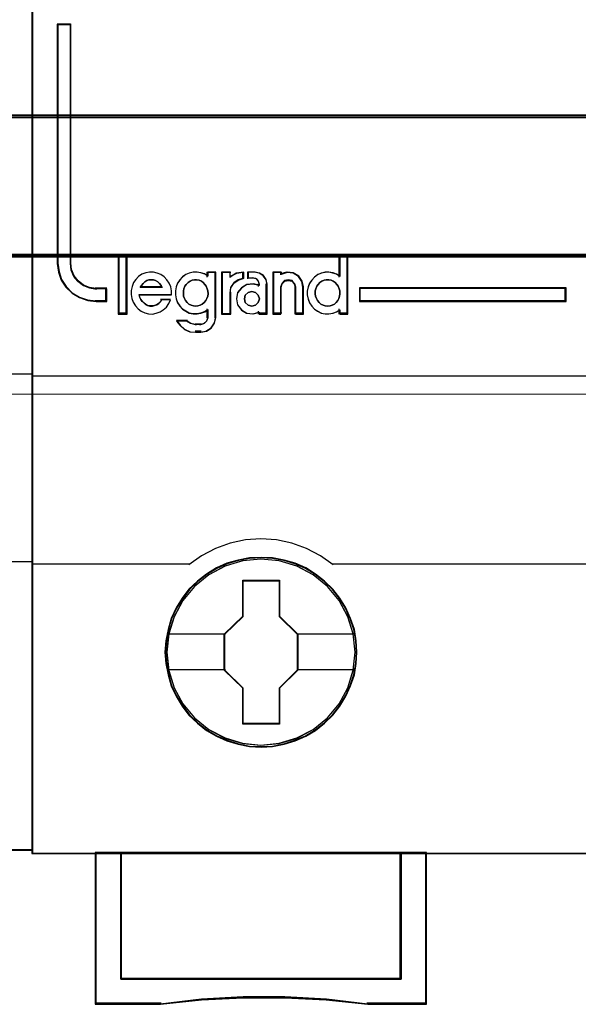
# Model space of a CAD drawing. Header units: millimetres. Extents: x -1290 to 1795, y -4192 to -1311.
# Tile 1038 of 1056: x 1479.51 to 1483.91, y -1929.76 to -1922.01. Entities that reach past the tile are written whole.
import ezdxf

# ---------------------------------------------------------------- set-up
doc = ezdxf.new("R2010")
doc.units = ezdxf.units.MM
doc.layers.add('30', color=7, linetype='Continuous')
doc.layers.add('45', color=7, linetype='Continuous')
doc.layers.add('Aparatura', color=7, linetype='Continuous', lineweight=13)

# ---------------------------------------------------------------- blocks, each defined once
blk = doc.blocks.new('*U165')
at = {"layer": '45', "color": 7}
blk.add_lwpolyline([(243.561703, -533.64471), (225.588724, -533.64471), (225.588724, -615.375223), (243.561703, -615.375223), (243.561703, -533.64471)], close=True, dxfattribs=at)
at = {"layer": '45', "color": 139}
blk.add_lwpolyline([(243.561703, -533.64471), (225.588724, -533.64471), (225.588724, -615.375223), (243.561703, -615.375223), (243.561703, -533.64471)], close=True, dxfattribs=at)
at = {"layer": '45', "color": 59}
blk.add_lwpolyline([(243.542009, -533.664461), (225.606627, -533.664461), (225.606627, -615.357268), (243.542009, -615.357268), (243.542009, -533.664461)], close=True, dxfattribs=at)
at = {"layer": '45', "color": 139}
for points in [[(225.588724, -596.639329), (243.561703, -596.639329)], [(237.379743, -604.01698), (243.561703, -604.01698)]]:
    blk.add_lwpolyline(points, dxfattribs=at)
blk = doc.blocks.new('*U166')
at = {"layer": '45', "color": 7}
for points in [[(315.552086, -533.484912), (243.531267, -533.484912), (243.531267, -615.513475), (315.552086, -615.513475), (315.552086, -533.484912)], [(246.474546, -593.788097), (246.474546, -593.296821), (246.058774, -593.296821), (245.796781, -593.252661), (245.55757, -593.158822), (245.34114, -592.993223), (245.181666, -592.800024), (245.073452, -592.551626), (245.044974, -592.292188), (245.044974, -582.875135), (244.526683, -582.875135), (244.526683, -592.292188), (244.577943, -592.634425), (244.680462, -592.943543), (244.862718, -593.219541), (245.107625, -593.462419), (245.403791, -593.633538), (245.728435, -593.749457), (246.058774, -593.788097), (246.474546, -593.788097)], [(247.253334, -594.262105), (247.253334, -591.956702), (246.952561, -591.956702), (246.952561, -594.262105), (247.253334, -594.262105)], [(264.565686, -593.254838), (256.425121, -593.254838), (256.425121, -593.788097), (264.565686, -593.788097), (264.565686, -593.254838)], [(256.323073, -607.591792), (256.300682, -607.143854), (256.227912, -606.695916), (256.071175, -606.264569), (255.892048, -605.849811), (255.656944, -605.462705), (255.377058, -605.114309), (255.05239, -604.793563), (254.688538, -604.517058), (254.313491, -604.273734), (253.888064, -604.091241), (253.45704, -603.964049), (253.003625, -603.881097), (252.550209, -603.858977), (252.096794, -603.881097), (251.654574, -603.964049), (251.206756, -604.091241), (250.792525, -604.273734), (250.406282, -604.517058), (250.048028, -604.793563), (249.712165, -605.114309), (249.449072, -605.462705), (249.202773, -605.849811), (249.006852, -606.264569), (248.8893, -606.695916), (248.799737, -607.143854), (248.76615, -607.591792), (248.799737, -608.03973), (248.8893, -608.476607), (249.006852, -608.907955), (249.202773, -609.317182), (249.449072, -609.709819), (249.712165, -610.069275), (250.048028, -610.38449), (250.406282, -610.666525), (250.792525, -610.893259), (251.206756, -611.075752), (251.654574, -611.214005), (252.096794, -611.302486), (252.550209, -611.324607), (253.003625, -611.302486), (253.45704, -611.214005), (253.888064, -611.075752), (254.313491, -610.893259), (254.688538, -610.666525), (255.05239, -610.38449), (255.377058, -610.069275), (255.656944, -609.709819), (255.892048, -609.317182), (256.071175, -608.907955), (256.227912, -608.476607), (256.300682, -608.03973), (256.323073, -607.591792)], [(256.323073, -607.591792), (256.300682, -607.143854), (256.227912, -606.695916), (256.071175, -606.264569), (255.892048, -605.849811), (255.656944, -605.462705), (255.377058, -605.114309), (255.05239, -604.793563), (254.688538, -604.517058), (254.313491, -604.273734), (253.888064, -604.091241), (253.45704, -603.964049), (253.003625, -603.881097), (252.550209, -603.858977), (252.096794, -603.881097), (251.654574, -603.964049), (251.206756, -604.091241), (250.792525, -604.273734), (250.406282, -604.517058), (250.048028, -604.793563), (249.712165, -605.114309), (249.449072, -605.462705), (249.202773, -605.849811), (249.006852, -606.264569), (248.8893, -606.695916), (248.799737, -607.143854), (248.76615, -607.591792), (248.799737, -608.03973), (248.8893, -608.476607), (249.006852, -608.907955), (249.202773, -609.317182), (249.449072, -609.709819), (249.712165, -610.069275), (250.048028, -610.38449), (250.406282, -610.666525), (250.792525, -610.893259), (251.206756, -611.075752), (251.654574, -611.214005), (252.096794, -611.302486), (252.550209, -611.324607), (253.003625, -611.302486), (253.45704, -611.214005), (253.888064, -611.075752), (254.313491, -610.893259), (254.688538, -610.666525), (255.05239, -610.38449), (255.377058, -610.069275), (255.656944, -609.709819), (255.892048, -609.317182), (256.071175, -608.907955), (256.227912, -608.476607), (256.300682, -608.03973), (256.323073, -607.591792)], [(256.303379, -607.591792), (256.28111, -607.146439), (256.208737, -606.701087), (256.052854, -606.272229), (255.874703, -605.859866), (255.64088, -605.474994), (255.362519, -605.128609), (255.039621, -604.809715), (254.677751, -604.534806), (254.304748, -604.292886), (253.881639, -604.111446), (253.452963, -603.984988), (253.002019, -603.902515), (252.551074, -603.880523), (252.100129, -603.902515), (251.660319, -603.984988), (251.214942, -604.111446), (250.802967, -604.292886), (250.418829, -604.534806), (250.062527, -604.809715), (249.728494, -605.128609), (249.466835, -605.474994), (249.221877, -605.859866), (249.027025, -606.272229), (248.910113, -606.701087), (248.821038, -607.146439), (248.787634, -607.591792), (248.821038, -608.037144), (248.910113, -608.4715), (249.027025, -608.900358), (249.221877, -609.307223), (249.466835, -609.697593), (249.728494, -610.054975), (250.062527, -610.368371), (250.418829, -610.648778), (250.802967, -610.874203), (251.214942, -611.055643), (251.660319, -611.193097), (252.100129, -611.281068), (252.551074, -611.303061), (253.002019, -611.281068), (253.452963, -611.193097), (253.881639, -611.055643), (254.304748, -610.874203), (254.677751, -610.648778), (255.039621, -610.368371), (255.362519, -610.054975), (255.64088, -609.697593), (255.874703, -609.307223), (256.052854, -608.900358), (256.208737, -608.4715), (256.28111, -608.037144), (256.303379, -607.591792)], [(251.838892, -604.754924), (253.279816, -604.754924), (253.279816, -606.173435), (253.997453, -606.87715), (253.997453, -608.295661), (253.279816, -609.010457), (253.279816, -610.417886), (251.838892, -610.417886), (251.838892, -609.010457), (251.104303, -608.295661), (251.104303, -606.87715), (251.838892, -606.173435), (251.838892, -604.754924)], [(251.838892, -604.754924), (253.279816, -604.754924), (253.279816, -604.754924), (253.279816, -606.173435), (253.279816, -606.173435), (253.997453, -606.87715), (253.997453, -606.87715), (253.997453, -608.295661), (253.997453, -608.295661), (253.279816, -609.010457), (253.279816, -609.010457), (253.279816, -610.417886), (253.279816, -610.417886), (251.838892, -610.417886), (251.838892, -610.417886), (251.838892, -609.010457), (251.838892, -609.010457), (251.104303, -608.295661), (251.104303, -608.295661), (251.104303, -606.87715), (251.104303, -606.87715), (251.838892, -606.173435), (251.838892, -606.173435), (251.838892, -604.754924), (251.838892, -604.754924)], [(251.849466, -604.77647), (253.26899, -604.77647), (253.26899, -606.184187), (253.975969, -606.882547), (253.975969, -608.290264), (253.26899, -608.999621), (253.26899, -610.396341), (251.849466, -610.396341), (251.849466, -608.999621), (251.125786, -608.290264), (251.125786, -606.882547), (251.849466, -606.184187), (251.849466, -604.77647)], [(258.068089, -620.454479), (247.028508, -620.454479), (247.028508, -615.470383), (246.023387, -615.470383), (246.023387, -621.44576), (248.586446, -621.44576), (250.211392, -621.274086), (251.841922, -621.191017), (253.48362, -621.191017), (255.119734, -621.274086), (256.750264, -621.44576), (259.067627, -621.44576), (259.067627, -615.470383), (258.068089, -615.470383), (258.068089, -620.454479)], [(258.070421, -615.470383), (247.025964, -615.470383), (247.025964, -620.461834), (258.070421, -620.461834), (258.070421, -615.470383)]]:
    blk.add_lwpolyline(points, close=True, dxfattribs=at)
at = {"layer": '45', "color": 139}
for points in [[(315.552086, -533.484912), (243.531267, -533.484912), (243.531267, -615.513475), (315.552086, -615.513475), (315.552086, -533.484912)], [(249.974388, -593.974828), (250.067528, -593.963341), (250.154846, -593.934623), (250.230521, -593.888674), (250.306197, -593.825495), (250.376052, -593.750828), (250.4168, -593.676162), (250.451727, -593.578521), (250.46337, -593.480881), (250.451727, -593.371753), (250.428442, -593.285599), (250.393515, -593.187959), (250.341124, -593.113292), (250.277091, -593.038626), (250.201415, -592.986934), (250.114097, -592.952472), (250.015137, -592.935241), (249.927819, -592.935241), (249.840501, -592.952472), (249.753183, -592.986934), (249.677507, -593.038626), (249.601831, -593.113292), (249.54944, -593.187959), (249.514513, -593.285599), (249.491228, -593.371753), (249.491228, -593.480881), (249.502871, -593.578521), (249.537798, -593.676162), (249.578546, -593.750828), (249.636758, -593.825495), (249.712434, -593.888674), (249.799752, -593.934623), (249.88707, -593.963341), (249.974388, -593.974828)], [(255.177946, -593.974828), (255.265264, -593.963341), (255.352582, -593.934623), (255.4399, -593.888674), (255.503934, -593.825495), (255.567967, -593.750828), (255.608715, -593.676162), (255.643643, -593.578521), (255.655285, -593.480881), (255.655285, -593.371753), (255.632, -593.285599), (255.591252, -593.187959), (255.53304, -593.113292), (255.469006, -593.038626), (255.393331, -592.986934), (255.306013, -592.952472), (255.218695, -592.935241), (255.119734, -592.935241), (255.032416, -592.952472), (254.945098, -592.986934), (254.869422, -593.038626), (254.805389, -593.113292), (254.752998, -593.187959), (254.706428, -593.285599), (254.683144, -593.371753), (254.683144, -593.480881), (254.694786, -593.578521), (254.729713, -593.676162), (254.770462, -593.750828), (254.840316, -593.825495), (254.904349, -593.888674), (254.991668, -593.934623), (255.078986, -593.963341), (255.177946, -593.974828)], [(252.484636, -593.683681), (252.436407, -593.541079), (252.333921, -593.428186), (252.189234, -593.398477), (252.044547, -593.428186), (251.930004, -593.541079), (251.893832, -593.683681), (251.930004, -593.832225), (252.044547, -593.933235), (252.189234, -593.974828), (252.333921, -593.933235), (252.436407, -593.832225), (252.484636, -593.683681)], [(256.25146, -607.586333), (256.178682, -606.867393), (255.971546, -606.187164), (255.624452, -605.551178), (255.165392, -604.998147), (254.605563, -604.544661), (253.96176, -604.207312), (253.267572, -603.99716), (252.545393, -603.930796), (251.823214, -603.99716), (251.134624, -604.207312), (250.490821, -604.544661), (249.925394, -604.998147), (249.466334, -605.551178), (249.124839, -606.187164), (248.912104, -606.867393), (248.844924, -607.586333), (248.912104, -608.299744), (249.124839, -608.991033), (249.466334, -609.615958), (249.925394, -610.17452), (250.490821, -610.628006), (251.134624, -610.965355), (251.823214, -611.175507), (252.545393, -611.247401), (253.267572, -611.175507), (253.96176, -610.965355), (254.605563, -610.628006), (255.165392, -610.17452), (255.624452, -609.615958), (255.971546, -608.991033), (256.178682, -608.299744), (256.25146, -607.586333)], [(256.25146, -607.591792), (256.178682, -606.872865), (255.971546, -606.19265), (255.63005, -605.556676), (255.165392, -604.998126), (254.605563, -604.544649), (253.967358, -604.207307), (253.267572, -603.997159), (252.545393, -603.930796), (251.828812, -603.997159), (251.129026, -604.207307), (250.490821, -604.544649), (249.930992, -604.998126), (249.466334, -605.556676), (249.124839, -606.19265), (248.917702, -606.872865), (248.844924, -607.591792), (248.917702, -608.305188), (249.124839, -608.990934), (249.466334, -609.621377), (249.930992, -610.174397), (250.490821, -610.627874), (251.129026, -610.970747), (251.828812, -611.180895), (252.545393, -611.252787), (253.267572, -611.180895), (253.967358, -610.970747), (254.605563, -610.627874), (255.165392, -610.174397), (255.63005, -609.621377), (255.971546, -608.990934), (256.178682, -608.305188), (256.25146, -607.591792)]]:
    blk.add_lwpolyline(points, close=True, dxfattribs=at)
at = {"layer": '45', "color": 59}
for points in [[(315.530602, -533.506458), (243.550961, -533.506458), (243.550961, -615.493725), (315.530602, -615.493725), (315.530602, -533.506458)], [(247.274817, -594.281856), (247.274817, -591.935156), (246.931077, -591.935156), (246.931077, -594.281856), (247.274817, -594.281856)], [(254.457391, -593.077702), (254.405933, -593.22332), (254.371629, -593.380141), (254.371629, -593.536961), (254.405933, -593.693781), (254.457391, -593.845), (254.543153, -593.968216), (254.651784, -594.085831), (254.777568, -594.175442), (254.920505, -594.242651), (255.069159, -594.270654), (255.217813, -594.270654), (255.377902, -594.253852), (255.515121, -594.197845), (255.646622, -594.113834), (255.646622, -594.281856), (255.9668, -594.281856), (255.9668, -591.935156), (255.646622, -591.935156), (255.646622, -592.803267), (255.515121, -592.719256), (255.377902, -592.66885), (255.217813, -592.640846), (255.069159, -592.646447), (254.920505, -592.680051), (254.777568, -592.741659), (254.651784, -592.836871), (254.543153, -592.954486), (254.457391, -593.077702)], [(247.442023, -593.356268), (247.430575, -593.514295), (247.464918, -593.672322), (247.516433, -593.819062), (247.602291, -593.954514), (247.711045, -594.073034), (247.825522, -594.168979), (247.974343, -594.231061), (248.123164, -594.270568), (248.277709, -594.281856), (248.426529, -594.253637), (248.57535, -594.197198), (248.701276, -594.112541), (248.821477, -594.010952), (248.918783, -593.869856), (248.981745, -593.723117), (248.626865, -593.723117), (248.57535, -593.807774), (248.512388, -593.869856), (248.437977, -593.915007), (248.352119, -593.943226), (248.266261, -593.965801), (248.168955, -593.965801), (248.083097, -593.943226), (248.008686, -593.903719), (247.934276, -593.847281), (247.871313, -593.785199), (247.814075, -593.711829), (247.774008, -593.627171), (247.751112, -593.531226), (249.027537, -593.531226), (249.027537, -593.373199), (248.993193, -593.215172), (248.930231, -593.068432), (248.844372, -592.93298), (248.735619, -592.81446), (248.609694, -592.729802), (248.466597, -592.66772), (248.317776, -592.633857), (248.157507, -592.628213), (248.008686, -592.656432), (247.859866, -592.718515), (247.728217, -592.803172), (247.625187, -592.921693), (247.527881, -593.045857), (247.470642, -593.192596), (247.442023, -593.356268)], [(249.212266, -593.210425), (249.177923, -593.367174), (249.177923, -593.523924), (249.212266, -593.680673), (249.263781, -593.831824), (249.349639, -593.954984), (249.458393, -594.072546), (249.584318, -594.162117), (249.721691, -594.229295), (249.876236, -594.257286), (250.025057, -594.257286), (250.173878, -594.240492), (250.322698, -594.18451), (250.454347, -594.100537), (250.454347, -594.425232), (250.408556, -594.565187), (250.311251, -594.654758), (250.173878, -594.699543), (249.973542, -594.699543), (249.77893, -594.654758), (249.618662, -594.565187), (249.223714, -594.565187), (249.361087, -594.738731), (249.532803, -594.884284), (249.744587, -594.979453), (249.973542, -595.001846), (250.173878, -595.001846), (250.397109, -594.962658), (250.591721, -594.8339), (250.717646, -594.643561), (250.774885, -594.425232), (250.774885, -592.628213), (250.454347, -592.628213), (250.454347, -592.790561), (250.322698, -592.706588), (250.173878, -592.656204), (250.025057, -592.628213), (249.876236, -592.633812), (249.721691, -592.667401), (249.584318, -592.728981), (249.458393, -592.82415), (249.349639, -592.941712), (249.263781, -593.064872), (249.212266, -593.210425)], [(250.998674, -592.628213), (250.998674, -594.281856), (251.333088, -594.281856), (251.333088, -593.446569), (251.362423, -593.237747), (251.485628, -593.057144), (251.661635, -592.93298), (251.866977, -592.870898), (251.866977, -592.628213), (251.585365, -592.66772), (251.333088, -592.803172), (251.333088, -592.628213), (250.998674, -592.628213)], [(251.020158, -592.649759), (251.020158, -594.262105), (251.338024, -594.262105), (251.338024, -593.447678), (251.365906, -593.244071), (251.483015, -593.067979), (251.650313, -592.946915), (251.845493, -592.886383), (251.845493, -592.649759), (251.577817, -592.688279), (251.338024, -592.820349), (251.338024, -592.649759), (251.020158, -592.649759)], [(251.778976, -593.260322), (251.62859, -593.446569), (251.582317, -593.689254), (251.62859, -593.926294), (251.778976, -594.123828), (251.98142, -594.253637), (252.230136, -594.270568), (252.473068, -594.208486), (252.473068, -594.281856), (252.785409, -594.281856), (252.785409, -593.102295), (252.750704, -592.921693), (252.640807, -592.763665), (252.49042, -592.66772), (252.305329, -592.628213), (252.039261, -592.628213), (252.039261, -592.85961), (252.218568, -592.85961), (252.351602, -592.88783), (252.438363, -592.983775), (252.473068, -593.102295), (252.473068, -593.164377), (252.230136, -593.102295), (251.98142, -593.130514), (251.778976, -593.260322)], [(253.01815, -592.628213), (253.01815, -594.281856), (253.330027, -594.281856), (253.330027, -593.215172), (253.37623, -593.07972), (253.474414, -592.972487), (253.613026, -592.944268), (253.763188, -592.972487), (253.861372, -593.07972), (253.907575, -593.215172), (253.907575, -594.281856), (254.219452, -594.281856), (254.219452, -593.215172), (254.173248, -592.983775), (254.034636, -592.786241), (253.820943, -592.656432), (253.572597, -592.628213), (253.330027, -592.701583), (253.330027, -592.628213), (253.01815, -592.628213)], [(253.039634, -592.649759), (253.039634, -594.262105), (253.34082, -594.262105), (253.34082, -593.22206), (253.38544, -593.08999), (253.480258, -592.985435), (253.614119, -592.957921), (253.759134, -592.985435), (253.853952, -593.08999), (253.898572, -593.22206), (253.898572, -594.262105), (254.199758, -594.262105), (254.199758, -593.22206), (254.155138, -592.996441), (254.021278, -592.80384), (253.814909, -592.677274), (253.575076, -592.649759), (253.34082, -592.721297), (253.34082, -592.649759), (253.039634, -592.649759)], [(248.619538, -593.160425), (248.660522, -593.244065), (247.794009, -593.244065), (247.840848, -593.160425), (247.905251, -593.076786), (247.969654, -593.018881), (248.057476, -592.967411), (248.133588, -592.941675), (248.23312, -592.935241), (248.320942, -592.941675), (248.397055, -592.967411), (248.484877, -593.018881), (248.54928, -593.076786), (248.619538, -593.160425)], [(248.660522, -593.244065), (247.794009, -593.244065), (247.840848, -593.160425), (247.905251, -593.076786), (247.969654, -593.018881), (248.057476, -592.967411), (248.133588, -592.941675), (248.23312, -592.935241), (248.320942, -592.941675), (248.397055, -592.967411), (248.484877, -593.018881), (248.54928, -593.076786), (248.619538, -593.160425), (248.660522, -593.244065)], [(249.840501, -592.952472), (249.927819, -592.935241), (250.015137, -592.935241), (250.114097, -592.952472), (250.201415, -592.986934), (250.277091, -593.038626), (250.341124, -593.113292), (250.393515, -593.187959), (250.428442, -593.285599), (250.451727, -593.371753), (250.46337, -593.480881), (250.451727, -593.578521), (250.4168, -593.676162), (250.376052, -593.750828), (250.306197, -593.825495), (250.230521, -593.888674), (250.154846, -593.934623), (250.067528, -593.963341), (249.974388, -593.974828), (249.88707, -593.963341), (249.799752, -593.934623), (249.712434, -593.888674), (249.636758, -593.825495), (249.578546, -593.750828), (249.537798, -593.676162), (249.502871, -593.578521), (249.491228, -593.480881), (249.491228, -593.371753), (249.514513, -593.285599), (249.54944, -593.187959), (249.601831, -593.113292), (249.677507, -593.038626), (249.753183, -592.986934), (249.840501, -592.952472)], [(249.601831, -593.113292), (249.677507, -593.038626), (249.753183, -592.986934), (249.840501, -592.952472), (249.927819, -592.935241), (250.015137, -592.935241), (250.114097, -592.952472), (250.201415, -592.986934), (250.277091, -593.038626), (250.341124, -593.113292), (250.393515, -593.187959), (250.428442, -593.285599), (250.451727, -593.371753), (250.46337, -593.480881), (250.451727, -593.578521), (250.4168, -593.676162), (250.376052, -593.750828), (250.306197, -593.825495), (250.230521, -593.888674), (250.154846, -593.934623), (250.067528, -593.963341), (249.974388, -593.974828), (249.88707, -593.963341), (249.799752, -593.934623), (249.712434, -593.888674), (249.636758, -593.825495), (249.578546, -593.750828), (249.537798, -593.676162), (249.502871, -593.578521), (249.491228, -593.480881), (249.491228, -593.371753), (249.514513, -593.285599), (249.54944, -593.187959), (249.601831, -593.113292)], [(255.393331, -592.986934), (255.469006, -593.038626), (255.53304, -593.113292), (255.591252, -593.187959), (255.632, -593.285599), (255.655285, -593.371753), (255.655285, -593.480881), (255.643643, -593.578521), (255.608715, -593.676162), (255.567967, -593.750828), (255.503934, -593.825495), (255.4399, -593.888674), (255.352582, -593.934623), (255.265264, -593.963341), (255.177946, -593.974828), (255.078986, -593.963341), (254.991668, -593.934623), (254.904349, -593.888674), (254.840316, -593.825495), (254.770462, -593.750828), (254.729713, -593.676162), (254.694786, -593.578521), (254.683144, -593.480881), (254.683144, -593.371753), (254.706428, -593.285599), (254.752998, -593.187959), (254.805389, -593.113292), (254.869422, -593.038626), (254.945098, -592.986934), (255.032416, -592.952472), (255.119734, -592.935241), (255.218695, -592.935241), (255.306013, -592.952472), (255.393331, -592.986934)], [(254.805389, -593.113292), (254.869422, -593.038626), (254.945098, -592.986934), (255.032416, -592.952472), (255.119734, -592.935241), (255.218695, -592.935241), (255.306013, -592.952472), (255.393331, -592.986934), (255.469006, -593.038626), (255.53304, -593.113292), (255.591252, -593.187959), (255.632, -593.285599), (255.655285, -593.371753), (255.655285, -593.480881), (255.643643, -593.578521), (255.608715, -593.676162), (255.567967, -593.750828), (255.503934, -593.825495), (255.4399, -593.888674), (255.352582, -593.934623), (255.265264, -593.963341), (255.177946, -593.974828), (255.078986, -593.963341), (254.991668, -593.934623), (254.904349, -593.888674), (254.840316, -593.825495), (254.770462, -593.750828), (254.729713, -593.676162), (254.694786, -593.578521), (254.683144, -593.480881), (254.683144, -593.371753), (254.706428, -593.285599), (254.752998, -593.187959), (254.805389, -593.113292)], [(252.436407, -593.541079), (252.484636, -593.683681), (252.436407, -593.832225), (252.333921, -593.933235), (252.189234, -593.974828), (252.044547, -593.933235), (251.930004, -593.832225), (251.893832, -593.683681), (251.930004, -593.541079), (252.044547, -593.428186), (252.189234, -593.398477), (252.333921, -593.428186), (252.436407, -593.541079)], [(252.436407, -593.541079), (252.484636, -593.683681), (252.436407, -593.832225), (252.333921, -593.933235), (252.189234, -593.974828), (252.044547, -593.933235), (251.930004, -593.832225), (251.893832, -593.683681), (251.930004, -593.541079), (252.044547, -593.428186), (252.189234, -593.398477), (252.333921, -593.428186), (252.436407, -593.541079)], [(264.544202, -593.276384), (256.444814, -593.276384), (256.444814, -593.766551), (264.544202, -593.766551), (264.544202, -593.276384)], [(258.068089, -620.454479), (247.028508, -620.454479), (247.028508, -615.470383), (246.023387, -615.470383), (246.023387, -621.44576), (248.586446, -621.44576), (250.211392, -621.274086), (251.841922, -621.191017), (253.48362, -621.191017), (255.119734, -621.274086), (256.750264, -621.44576), (259.067627, -621.44576), (259.067627, -615.470383), (258.068089, -615.470383), (258.068089, -620.454479)], [(258.049898, -620.440082), (247.046681, -620.440082), (247.046681, -615.491929), (246.044871, -615.491929), (246.044871, -621.424214), (248.599487, -621.424214), (250.21908, -621.253778), (251.84424, -621.171309), (253.48053, -621.171309), (255.111254, -621.253778), (256.736413, -621.424214), (259.046143, -621.424214), (259.046143, -615.491929), (258.049898, -615.491929), (258.049898, -620.440082)], [(258.070421, -615.470383), (247.025964, -615.470383), (247.025964, -620.461834), (258.070421, -620.461834), (258.070421, -615.470383)], [(258.050727, -615.491929), (247.045657, -615.491929), (247.045657, -620.440288), (258.050727, -620.440288), (258.050727, -615.491929)]]:
    blk.add_lwpolyline(points, close=True, dxfattribs=at)
at = {"layer": '45', "color": 139}
for points in [[(244.526683, -582.875135), (244.526683, -592.297844)], [(244.526683, -582.875135), (245.07631, -582.875135)], [(245.033342, -582.875135), (245.033342, -592.297844)], [(246.931077, -591.935156), (246.931077, -594.281856)], [(246.931077, -591.935156), (247.274817, -591.935156)], [(247.23185, -591.935156), (247.23185, -594.281856)], [(255.612317, -591.935156), (255.612317, -592.831103)], [(255.612317, -591.935156), (255.9668, -591.935156)], [(255.923832, -591.935156), (255.923832, -594.281856)], [(244.526683, -592.254752), (244.578256, -592.605554), (244.681402, -592.922408), (244.864773, -593.205313), (245.111178, -593.454269), (245.409155, -593.62967), (245.735785, -593.74849), (246.068145, -593.788097)], [(245.033342, -592.254752), (245.06241, -592.524144), (245.172866, -592.782073), (245.335644, -592.982684), (245.556557, -593.154636), (245.800724, -593.252076), (246.068145, -593.29793)], [(249.027537, -593.531226), (249.027537, -593.373199), (248.993193, -593.215172), (248.930231, -593.068432), (248.844372, -592.93298), (248.735619, -592.81446), (248.609694, -592.729802), (248.466597, -592.66772), (248.317776, -592.633857), (248.157507, -592.628213), (248.008686, -592.656432), (247.859866, -592.718515), (247.728217, -592.803172), (247.625187, -592.921693), (247.527881, -593.045857), (247.470642, -593.192596), (247.442023, -593.356268), (247.430575, -593.514295), (247.464918, -593.672322), (247.516433, -593.819062), (247.602291, -593.954514), (247.711045, -594.073034), (247.825522, -594.168979), (247.974343, -594.231061), (248.123164, -594.270568), (248.277709, -594.281856), (248.426529, -594.253637), (248.57535, -594.197198), (248.701276, -594.112541), (248.821477, -594.010952), (248.918783, -593.869856), (248.981745, -593.723117)], [(250.46337, -592.791936), (250.33079, -592.707252), (250.180917, -592.656441), (250.031045, -592.628213), (249.881172, -592.633859), (249.725535, -592.667733), (249.587191, -592.729834), (249.460375, -592.825809), (249.350853, -592.944367), (249.264388, -593.06857), (249.212509, -593.215356), (249.177923, -593.373432), (249.177923, -593.531509), (249.212509, -593.689586), (249.264388, -593.842017), (249.350853, -593.96622), (249.460375, -594.084778), (249.587191, -594.175108), (249.725535, -594.242855), (249.881172, -594.271083), (250.031045, -594.271083), (250.180917, -594.254146), (250.33079, -594.19769), (250.46337, -594.113006)], [(250.420402, -592.628213), (250.420402, -592.831103)], [(250.420402, -592.628213), (250.774885, -592.628213)], [(250.731917, -592.628213), (250.731917, -594.436268)], [(250.998674, -592.628213), (250.998674, -594.281856)], [(250.998674, -592.628213), (251.360318, -592.628213)], [(251.866977, -592.628213), (251.57612, -592.67646), (251.31556, -592.841876)], [(251.31556, -592.628213), (251.31556, -592.841876)], [(251.822219, -592.628213), (251.822219, -592.908309)], [(252.022735, -592.628213), (252.022735, -592.897536)], [(252.323508, -592.628213), (252.022735, -592.628213)], [(252.785409, -593.132745), (252.748783, -592.940542), (252.632801, -592.772365), (252.474088, -592.670258), (252.27875, -592.628213)], [(253.01815, -592.628213), (253.01815, -594.281856)], [(253.01815, -592.628213), (253.363681, -592.628213)], [(254.219452, -593.244065), (254.172671, -593.001277), (254.032329, -592.79402), (253.815968, -592.657822), (253.564522, -592.628213), (253.318923, -592.705195)], [(253.318923, -592.628213), (253.318923, -592.743124)], [(255.655285, -592.791936), (255.52289, -592.707252), (255.384739, -592.656441), (255.223562, -592.628213), (255.073898, -592.633859), (254.924234, -592.667733), (254.780326, -592.729834), (254.653688, -592.825809), (254.544318, -592.944367), (254.457973, -593.06857), (254.406167, -593.215356), (254.371629, -593.373432), (254.371629, -593.531509), (254.406167, -593.689586), (254.457973, -593.842017), (254.544318, -593.96622), (254.653688, -594.084778), (254.780326, -594.175108), (254.924234, -594.242855), (255.073898, -594.271083), (255.223562, -594.271083), (255.384739, -594.254146), (255.52289, -594.19769), (255.655285, -594.113006)], [(248.660522, -593.244065), (248.619538, -593.160425), (248.54928, -593.076786), (248.484877, -593.018881), (248.397055, -592.967411), (248.320942, -592.941675), (248.23312, -592.935241), (248.133588, -592.941675), (248.057476, -592.967411), (247.969654, -593.018881), (247.905251, -593.076786), (247.840848, -593.160425), (247.794009, -593.244065)], [(247.794009, -593.199178), (248.660522, -593.199178)], [(251.866977, -592.865217), (251.654894, -592.930277), (251.473108, -593.060397), (251.345858, -593.249663), (251.31556, -593.468501)], [(252.484636, -593.152434), (252.238549, -593.089653), (251.986603, -593.11819), (251.78153, -593.24946), (251.629191, -593.437804), (251.582317, -593.683222), (251.629191, -593.922932), (251.78153, -594.122691), (251.986603, -594.253961), (252.238549, -594.271083), (252.484636, -594.208302)], [(252.022735, -592.852649), (252.239363, -592.852649)], [(252.484636, -593.132745), (252.445086, -592.995954), (252.346212, -592.885218), (252.194605, -592.852649)], [(252.439878, -593.089653), (252.439878, -593.193791)], [(252.740651, -593.089653), (252.740651, -594.281856)], [(253.920469, -593.244065), (253.872346, -593.089653), (253.770083, -592.967411), (253.613681, -592.935241), (253.46931, -592.967411), (253.367047, -593.089653), (253.318923, -593.244065)], [(253.318923, -593.199178), (253.318923, -594.281856)], [(253.875711, -593.199178), (253.875711, -594.281856)], [(254.176484, -593.199178), (254.176484, -594.281856)], [(246.023387, -593.254838), (246.474546, -593.254838)], [(246.429788, -593.254838), (246.429788, -593.788097)], [(247.74388, -593.508001), (249.027537, -593.508001)], [(247.74388, -593.508001), (247.767283, -593.611067), (247.808238, -593.702007), (247.866745, -593.780822), (247.931103, -593.847511), (248.007162, -593.908138), (248.083221, -593.950577), (248.170982, -593.974828), (248.270444, -593.974828), (248.358204, -593.950577), (248.445965, -593.920264), (248.522024, -593.871762), (248.586382, -593.805073), (248.639038, -593.714132)], [(250.998674, -594.281856), (251.360318, -594.281856), (251.360318, -593.425409)], [(256.425121, -593.254838), (264.565686, -593.254838)], [(256.425121, -593.254838), (256.425121, -593.788097)], [(264.520928, -593.788097), (264.520928, -593.254838)], [(246.023387, -593.74321), (246.474546, -593.74321)], [(248.59428, -593.694732), (248.984569, -593.694732)], [(256.425121, -593.74321), (264.565686, -593.74321)], [(246.931077, -594.238764), (247.274817, -594.238764)], [(250.420402, -594.073579), (250.420402, -594.436268)], [(252.439878, -594.166945), (252.439878, -594.281856)], [(252.439878, -594.238764), (252.785409, -594.238764)], [(253.01815, -594.238764), (253.363681, -594.238764)], [(253.875711, -594.238764), (254.219452, -594.238764)], [(255.612317, -594.073579), (255.612317, -594.281856)], [(255.612317, -594.238764), (255.9668, -594.238764)], [(249.222681, -594.529633), (249.364376, -594.717307), (249.541494, -594.874711), (249.75994, -594.97763), (249.996097, -595.001846)], [(249.222681, -594.529633), (249.652357, -594.529633)], [(249.607599, -594.529633), (249.78305, -594.646938), (249.996097, -594.70559)], [(249.95313, -594.662499), (250.191242, -594.662499)], [(250.146484, -595.001846), (250.37989, -594.96048), (250.583372, -594.824563), (250.715037, -594.623643), (250.774885, -594.393176)], [(250.146484, -594.70559), (250.301693, -594.654584), (250.411633, -594.552571), (250.46337, -594.393176)], [(250.191242, -594.958754), (249.95313, -594.958754)], [(243.531267, -596.707557), (315.552086, -596.707557)], [(255.393899, -604.155232), (254.889242, -603.799626), (254.345333, -603.507112), (253.767781, -603.294895), (253.162192, -603.168712), (252.539781, -603.122828), (251.934192, -603.168712), (251.328604, -603.294895), (250.751051, -603.507112), (250.201536, -603.799626), (249.702486, -604.155232)], [(243.531267, -604.11214), (249.745453, -604.11214)], [(255.350931, -604.11214), (261.565117, -604.11214)], [(261.522149, -604.11214), (267.738125, -604.11214)], [(246.023387, -615.470383), (246.023387, -621.44576)], [(247.025964, -615.470383), (247.025964, -620.461834)], [(258.027453, -620.461834), (258.027453, -615.470383)], [(259.022869, -615.470383), (259.022869, -621.44576)], [(247.025964, -620.418742), (258.070421, -620.418742)], [(248.621135, -621.402668), (246.023387, -621.402668)], [(256.758119, -621.44576), (255.124367, -621.24611), (253.48502, -621.149505), (251.840077, -621.149505), (250.206325, -621.24611), (248.578167, -621.44576)], [(259.067627, -621.402668), (256.713362, -621.402668)]]:
    blk.add_lwpolyline(points, dxfattribs=at)
at = {"layer": '45', "color": 1}
for points in [[(246.474546, -593.788097), (246.474546, -593.296821), (246.058774, -593.296821), (245.796781, -593.252661), (245.55757, -593.158822), (245.34114, -592.993223), (245.181666, -592.800024), (245.073452, -592.551626), (245.044974, -592.292188), (245.044974, -582.875135), (244.526683, -582.875135), (244.526683, -592.292188), (244.577943, -592.634425), (244.680462, -592.943543), (244.862718, -593.219541), (245.107625, -593.462419), (245.403791, -593.633538), (245.728435, -593.749457), (246.058774, -593.788097), (246.474546, -593.788097)], [(246.453063, -593.766551), (246.453063, -593.277215), (246.046462, -593.277215), (245.790248, -593.233229), (245.556313, -593.139761), (245.344658, -592.974816), (245.188702, -592.78238), (245.082874, -592.534963), (245.055025, -592.276549), (245.055025, -582.89668), (244.548167, -582.89668), (244.548167, -592.276549), (244.598296, -592.617435), (244.698553, -592.925332), (244.876789, -593.20024), (245.116294, -593.44216), (245.405927, -593.612603), (245.72341, -593.728064), (246.046462, -593.766551), (246.453063, -593.766551)], [(264.565686, -593.254838), (256.425121, -593.254838), (256.425121, -593.788097), (264.565686, -593.788097), (264.565686, -593.254838)]]:
    blk.add_lwpolyline(points, close=True, dxfattribs=at)
at = {"layer": '45', "color": 7}
for points in [[(248.839553, -606.861029), (251.149061, -606.861029)], [(253.952695, -606.861029), (256.25146, -606.861029)], [(248.839553, -608.26869), (251.149061, -608.26869)], [(253.952695, -608.26869), (256.25146, -608.26869)]]:
    blk.add_lwpolyline(points, dxfattribs=at)
blk = doc.blocks.new('*U178')
at = {"layer": '30', "color": 7}
for points in [[(548.842747, -712.390705), (117.158256, -712.390705), (117.158256, -713.905613), (117.158256, -734.976603), (117.158256, -736.491511), (548.842747, -736.491511), (548.842747, -734.976603), (548.842747, -713.905613), (548.842747, -712.390705)], [(117.158256, -736.403532), (548.842747, -736.403532), (117.158256, -736.403532)], [(548.842747, -736.403532), (117.158256, -736.403532), (117.158256, -737.881379), (117.158256, -739.442877), (117.158256, -741.980311), (548.842747, -741.980311), (548.842747, -739.442877), (548.842747, -737.881379), (548.842747, -736.403532)], [(548.79978, -736.446624), (117.201224, -736.446624), (117.201224, -737.901632), (117.201224, -739.438998), (117.201224, -741.937219), (548.79978, -741.937219), (548.79978, -739.438998), (548.79978, -737.901632), (548.79978, -736.446624)], [(117.158256, -741.892332), (548.842747, -741.892332), (117.158256, -741.892332)]]:
    blk.add_lwpolyline(points, close=True, dxfattribs=at)

msp = doc.modelspace()

# ---------------------------------------------------------------- linework, layer by layer
at = {"layer": 'Aparatura', "color": 7, "lineweight": 13}
msp.add_lwpolyline([(1429.2287, -1915.9594), (1515.5749, -1915.9594), (1515.5749, -1924.9559), (1429.2287, -1924.9559), (1429.2287, -1915.9594)], close=True, dxfattribs=at)
msp.add_lwpolyline([(1429.2287, -1924.9556), (1515.5749, -1924.9556)], dxfattribs=at)

# ---------------------------------------------------------------- block references
at = {"layer": 'Aparatura', "color": 7, "lineweight": 13, "xscale": 0.2, "yscale": 0.2, "zscale": 0.2}
for name, p in [('*U165', (1430.8991, -1805.4679)), ('*U166', (1430.8991, -1805.4679)), ('*U178', (1405.7144, -1775.4779))]:
    msp.add_blockref(name, p, dxfattribs=at)

doc.saveas('drawing.dxf')
